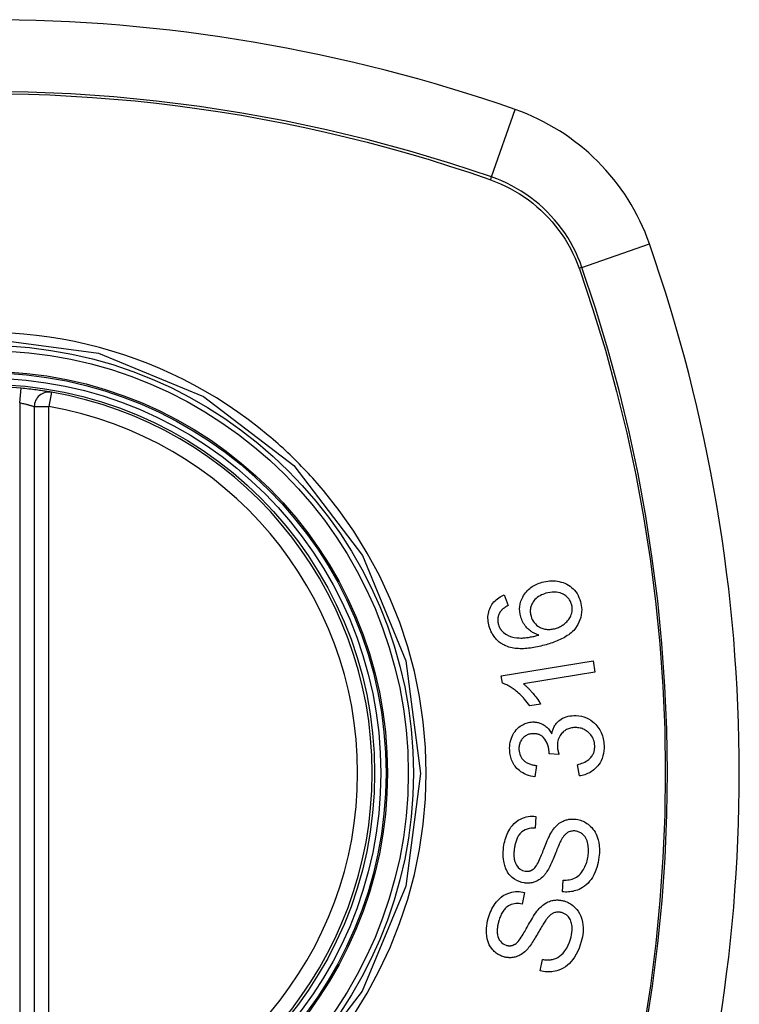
# Model space of a CAD drawing. Header units: inches. Extents: x 12 to 399, y 35 to 188.
# Tile 258 of 377: x 208.969 to 209.552, y 128.056 to 128.853. Entities that reach past the tile are written whole.
import ezdxf

# ---------------------------------------------------------------- set-up
doc = ezdxf.new("R2010")
doc.units = ezdxf.units.IN
doc.header["$MEASUREMENT"] = 0
doc.layers.add('Visible Edges(ANSI)', color=7, linetype='Continuous', lineweight=25)
doc.layers.add('Visible Tangent Edges(ANSI)', color=7, linetype='Continuous', lineweight=25)

msp = doc.modelspace()

# ---------------------------------------------------------------- linework, layer by layer
at = {"layer": 'Visible Edges(ANSI)'}
for p, q in [((208.98109, 128.54), (208.98109, 127.9464)), ((209.36159, 128.38758), (209.36483, 128.379)), ((209.35921, 128.3218), (209.4335, 128.334)), ((209.4335, 128.334), (209.435, 128.32492)), ((209.36018, 128.31593), (209.35921, 128.3218)), ((209.435, 128.32492), (209.37712, 128.31541)), ((209.39105, 128.29905), (209.38225, 128.2976)), ((209.40596, 128.25825), (209.39787, 128.25884)), ((209.38772, 128.24933), (209.3865, 128.24006)), ((209.42246, 128.24082), (209.42083, 128.24996)), ((209.38726, 128.20807), (209.38667, 128.19857)), ((209.40875, 128.14698), (209.40926, 128.15637)), ((209.37804, 128.14642), (209.37614, 128.13709)), ((209.39081, 128.08293), (209.39263, 128.09216))]:
    msp.add_line(p, q, dxfattribs=at)
at = {"layer": 'Visible Edges(ANSI)', "flags": 128}
for points in [[(208.99491, 128.55164), (208.99485, 128.55165), (208.99469, 128.55168), (208.99443, 128.55172), (208.99406, 128.55179), (208.99359, 128.55187), (208.99302, 128.55196), (208.99236, 128.55207), (208.99159, 128.55219), (208.99074, 128.55233), (208.9898, 128.55248), (208.98878, 128.55264), (208.98768, 128.5528), (208.9865, 128.55297), (208.98526, 128.55315), (208.98395, 128.55333), (208.98258, 128.55351), (208.98117, 128.5537), (208.9797, 128.55388), (208.97821, 128.55406), (208.97668, 128.55423), (208.97512, 128.5544), (208.97354, 128.55457), (208.97195, 128.55473), (208.97036, 128.55488)], [(209.37498, 128.36972), (209.37448, 128.37181), (209.37418, 128.37393), (209.3741, 128.37608), (209.37424, 128.3782), (209.3746, 128.3803), (209.37517, 128.38229), (209.37585, 128.38408), (209.37659, 128.38563), (209.37732, 128.38692), (209.37801, 128.388), (209.37875, 128.38903), (209.37954, 128.39001), (209.38039, 128.39095), (209.38129, 128.39183), (209.38224, 128.39266), (209.38323, 128.39344), (209.38426, 128.39416), (209.38532, 128.39483), (209.38642, 128.39543), (209.38753, 128.39599), (209.38868, 128.3965), (209.38984, 128.39696), (209.39102, 128.39737), (209.39222, 128.39773)], [(209.39222, 128.39773), (209.39373, 128.39813), (209.39525, 128.39844), (209.39679, 128.39868), (209.39833, 128.39883), (209.39989, 128.3989), (209.40145, 128.39888), (209.40303, 128.39878), (209.40462, 128.39858), (209.4062, 128.39829), (209.40776, 128.39791), (209.40929, 128.39744), (209.41076, 128.39687), (209.41219, 128.39619), (209.41357, 128.39542), (209.4149, 128.39454), (209.41617, 128.39355), (209.41737, 128.39245), (209.41851, 128.39125), (209.41957, 128.38993), (209.42054, 128.38851), (209.4214, 128.38702), (209.42215, 128.38547), (209.42278, 128.38386), (209.42332, 128.38221)], [(209.41613, 128.37991), (209.41589, 128.38065), (209.41562, 128.38138), (209.4153, 128.38208), (209.41495, 128.38276), (209.41455, 128.38343), (209.41411, 128.38406), (209.41363, 128.38467), (209.41311, 128.38524), (209.41257, 128.38578), (209.41199, 128.38629), (209.41139, 128.38676), (209.41076, 128.38719), (209.41012, 128.38759), (209.40946, 128.38796), (209.40877, 128.3883), (209.40789, 128.38868), (209.40678, 128.38908), (209.40542, 128.38942), (209.40381, 128.38967), (209.40211, 128.38977), (209.40041, 128.38971), (209.39872, 128.38951), (209.39704, 128.38919), (209.39539, 128.38877)], [(209.3495, 128.36194), (209.34916, 128.36324), (209.34888, 128.36455), (209.34866, 128.36588), (209.34852, 128.36722), (209.34845, 128.36856), (209.34847, 128.3699), (209.34857, 128.37123), (209.34876, 128.37254), (209.34904, 128.37382), (209.3494, 128.37507), (209.34985, 128.37629), (209.35039, 128.37749), (209.351, 128.37864), (209.35168, 128.37974), (209.35244, 128.38078), (209.35326, 128.38177), (209.35415, 128.38271), (209.35509, 128.38358), (209.35608, 128.38439), (209.35712, 128.38514), (209.35819, 128.38583), (209.3593, 128.38647), (209.36043, 128.38705), (209.36159, 128.38758)], [(209.39539, 128.38877), (209.39415, 128.38839), (209.39293, 128.38794), (209.39174, 128.38743), (209.39058, 128.38684), (209.38946, 128.38618), (209.3884, 128.38544), (209.3874, 128.38462), (209.38647, 128.38371), (209.38564, 128.38274), (209.38497, 128.3818), (209.38442, 128.38091), (209.384, 128.38008), (209.38365, 128.3793), (209.38336, 128.37852), (209.38312, 128.37771), (209.38293, 128.37689), (209.38279, 128.37605), (209.38271, 128.37521), (209.38268, 128.37436), (209.38271, 128.37351), (209.38279, 128.37266), (209.38292, 128.37181), (209.38309, 128.37097), (209.38331, 128.37014)], [(209.42332, 128.38221), (209.42439, 128.37572), (209.42371, 128.36926), (209.42134, 128.3634), (209.41889, 128.35983), (209.41785, 128.35868), (209.4169, 128.35774), (209.4159, 128.35685), (209.41486, 128.35601), (209.41379, 128.35522), (209.41269, 128.35447), (209.41157, 128.35376), (209.41044, 128.35309), (209.40928, 128.35246), (209.40809, 128.35185), (209.40688, 128.35127), (209.40565, 128.35071), (209.40441, 128.35018), (209.40315, 128.34967), (209.40189, 128.34919), (209.40062, 128.34873), (209.39934, 128.3483), (209.39807, 128.34789), (209.39681, 128.3475), (209.39555, 128.34713)], [(209.36483, 128.379), (209.36452, 128.37882), (209.36421, 128.37864), (209.36389, 128.37846), (209.36358, 128.37827), (209.36327, 128.37808), (209.36296, 128.37788), (209.36265, 128.37768), (209.36234, 128.37747), (209.36204, 128.37726), (209.36173, 128.37704), (209.36144, 128.37682), (209.36115, 128.3766), (209.36086, 128.37637), (209.36058, 128.37614), (209.36031, 128.3759), (209.36004, 128.37566), (209.35978, 128.37541), (209.35952, 128.37516), (209.35927, 128.37489), (209.35903, 128.37462), (209.35879, 128.37434), (209.35857, 128.37405), (209.35835, 128.37376), (209.35815, 128.37346)], [(209.40302, 128.36027), (209.40389, 128.36054), (209.40473, 128.36084), (209.40556, 128.36118), (209.40637, 128.36154), (209.40717, 128.36195), (209.40795, 128.36238), (209.40872, 128.36286), (209.40947, 128.36336), (209.4102, 128.3639), (209.41091, 128.36448), (209.41161, 128.3651), (209.41229, 128.36576), (209.41295, 128.36646), (209.41357, 128.36722), (209.41415, 128.36802), (209.41468, 128.36885), (209.41515, 128.36972), (209.41555, 128.37063), (209.4159, 128.37157), (209.41625, 128.37281), (209.41654, 128.37441), (209.41665, 128.37625), (209.41652, 128.3781), (209.41613, 128.37991)], [(209.35815, 128.37346), (209.35794, 128.37308), (209.35774, 128.3727), (209.35755, 128.37232), (209.35738, 128.37193), (209.35721, 128.37153), (209.35706, 128.37113), (209.35693, 128.37072), (209.35681, 128.37031), (209.3567, 128.36989), (209.35661, 128.36948), (209.35653, 128.36906), (209.35647, 128.36863), (209.35642, 128.36821), (209.35639, 128.36778), (209.35638, 128.36735), (209.35638, 128.36692), (209.35639, 128.36648), (209.35643, 128.36604), (209.35647, 128.36561), (209.35653, 128.36518), (209.35661, 128.36474), (209.3567, 128.36431), (209.3568, 128.36389), (209.35691, 128.36347)], [(209.38962, 128.35495), (209.38898, 128.35515), (209.38833, 128.35538), (209.3877, 128.35562), (209.38707, 128.35588), (209.38644, 128.35616), (209.38583, 128.35646), (209.38522, 128.35678), (209.38462, 128.35711), (209.38403, 128.35747), (209.38342, 128.35787), (209.38278, 128.35833), (209.38211, 128.35885), (209.38142, 128.35943), (209.38072, 128.36009), (209.38001, 128.36083), (209.37929, 128.36165), (209.37857, 128.36254), (209.3779, 128.36347), (209.37729, 128.36444), (209.37672, 128.36543), (209.3762, 128.36647), (209.37574, 128.36753), (209.37533, 128.36861), (209.37498, 128.36972)], [(209.38331, 128.37014), (209.38377, 128.36876), (209.38435, 128.36744), (209.38505, 128.36619), (209.38587, 128.36504), (209.38681, 128.36397), (209.38783, 128.36303), (209.38883, 128.36226), (209.38977, 128.36165), (209.39061, 128.36117), (209.39138, 128.36079), (209.39217, 128.36046), (209.39297, 128.36018), (209.39379, 128.35994), (209.39462, 128.35975), (209.39546, 128.35961), (209.39631, 128.35952), (209.39716, 128.35947), (209.398, 128.35947), (209.39885, 128.35951), (209.39969, 128.35959), (209.40053, 128.35971), (209.40137, 128.35986), (209.4022, 128.36005), (209.40302, 128.36027)], [(209.36294, 128.34617), (209.36214, 128.34652), (209.36135, 128.34691), (209.36058, 128.34732), (209.35982, 128.34777), (209.35907, 128.34824), (209.35834, 128.34874), (209.35763, 128.34928), (209.35694, 128.34984), (209.35628, 128.35043), (209.35564, 128.35104), (209.35503, 128.35168), (209.35444, 128.35235), (209.35388, 128.35305), (209.35334, 128.35377), (209.35283, 128.35451), (209.35235, 128.35528), (209.3519, 128.35606), (209.35147, 128.35686), (209.35108, 128.35767), (209.35071, 128.3585), (209.35037, 128.35934), (209.35005, 128.3602), (209.34977, 128.36106), (209.3495, 128.36194)], [(209.35691, 128.36347), (209.35701, 128.36313), (209.35712, 128.3628), (209.35723, 128.36247), (209.35736, 128.36215), (209.35749, 128.36182), (209.35763, 128.36151), (209.35777, 128.36119), (209.35793, 128.36088), (209.35809, 128.36058), (209.35826, 128.36028), (209.35844, 128.35998), (209.35863, 128.35969), (209.35882, 128.3594), (209.35902, 128.35913), (209.35923, 128.35886), (209.35944, 128.35859), (209.35967, 128.35834), (209.3599, 128.35809), (209.36013, 128.35784), (209.36037, 128.35761), (209.36062, 128.35738), (209.36087, 128.35715), (209.36114, 128.35694), (209.3614, 128.35673)], [(209.3614, 128.35673), (209.36333, 128.35542), (209.3654, 128.35439), (209.36757, 128.3536), (209.36979, 128.35305), (209.37186, 128.35273), (209.37367, 128.35258), (209.37513, 128.35254), (209.37617, 128.35256), (209.377, 128.35261), (209.37784, 128.35267), (209.37868, 128.35275), (209.37953, 128.35284), (209.38039, 128.35296), (209.38125, 128.35309), (209.38211, 128.35323), (209.38297, 128.35338), (209.38382, 128.35355), (209.38467, 128.35373), (209.38552, 128.35391), (209.38636, 128.35411), (209.38719, 128.35431), (209.38802, 128.35452), (209.38883, 128.35473), (209.38962, 128.35495)], [(209.39555, 128.34713), (209.39414, 128.34673), (209.39272, 128.34636), (209.39129, 128.346), (209.38987, 128.34567), (209.38844, 128.34535), (209.38702, 128.34507), (209.38559, 128.34481), (209.38418, 128.34458), (209.38276, 128.34438), (209.38136, 128.34421), (209.37996, 128.34407), (209.37857, 128.34397), (209.3772, 128.3439), (209.37583, 128.34387), (209.37448, 128.34389), (209.37315, 128.34394), (209.37184, 128.34404), (209.37054, 128.34418), (209.36924, 128.34436), (209.36796, 128.34461), (209.36668, 128.3449), (209.36542, 128.34526), (209.36417, 128.34568), (209.36294, 128.34617)], [(209.38225, 128.2976), (209.38122, 128.29906), (209.38019, 128.30044), (209.37917, 128.30174), (209.37815, 128.30295), (209.37713, 128.3041), (209.37613, 128.30517), (209.37514, 128.30617), (209.37417, 128.3071), (209.37321, 128.30797), (209.37227, 128.30878), (209.37136, 128.30954), (209.37047, 128.31023), (209.36961, 128.31088), (209.36877, 128.31148), (209.36797, 128.31203), (209.36716, 128.31257), (209.36633, 128.31308), (209.36549, 128.31358), (209.36463, 128.31405), (209.36376, 128.3145), (209.36288, 128.31491), (209.36199, 128.31529), (209.36109, 128.31563), (209.36018, 128.31593)], [(209.37712, 128.31541), (209.37765, 128.315), (209.37817, 128.31458), (209.37868, 128.31415), (209.37919, 128.3137), (209.3797, 128.31324), (209.38019, 128.31278), (209.38069, 128.3123), (209.38117, 128.31182), (209.38165, 128.31133), (209.38212, 128.31083), (209.38259, 128.31033), (209.38304, 128.30983), (209.38349, 128.30932), (209.38393, 128.30882), (209.38443, 128.30824), (209.38502, 128.30753), (209.38568, 128.30672), (209.3864, 128.30582), (209.38716, 128.30483), (209.38795, 128.30377), (209.38875, 128.30265), (209.38954, 128.30148), (209.39031, 128.30028), (209.39105, 128.29905)], [(209.4001, 128.27491), (209.40025, 128.2757), (209.40044, 128.27648), (209.40065, 128.27725), (209.40089, 128.278), (209.40116, 128.27875), (209.40146, 128.27948), (209.40179, 128.2802), (209.40215, 128.2809), (209.40255, 128.28158), (209.40298, 128.28224), (209.40343, 128.28288), (209.40392, 128.28349), (209.40444, 128.28408), (209.40501, 128.28467), (209.40573, 128.28534), (209.40662, 128.28605), (209.40768, 128.28679), (209.40893, 128.28751), (209.41033, 128.28817), (209.41179, 128.28871), (209.41328, 128.28913), (209.4148, 128.28944), (209.41634, 128.28965), (209.41789, 128.28976)], [(209.41789, 128.28976), (209.41998, 128.28977), (209.42206, 128.28961), (209.42413, 128.28925), (209.42615, 128.28869), (209.4281, 128.28794), (209.42998, 128.28699), (209.43175, 128.28588), (209.4333, 128.28471), (209.43464, 128.28353), (209.43576, 128.28241), (209.43666, 128.2814), (209.43747, 128.28038), (209.43823, 128.27932), (209.43892, 128.27822), (209.43956, 128.27708), (209.44013, 128.2759), (209.44064, 128.27468), (209.44109, 128.27344), (209.44147, 128.27218), (209.44179, 128.27089), (209.44205, 128.26959), (209.44225, 128.26827), (209.44239, 128.26694), (209.44248, 128.26561)], [(209.36603, 128.26171), (209.366, 128.26335), (209.36607, 128.26498), (209.36625, 128.2666), (209.36653, 128.26819), (209.36691, 128.26976), (209.3674, 128.2713), (209.368, 128.27281), (209.36869, 128.27426), (209.36946, 128.27563), (209.37034, 128.27693), (209.37131, 128.27815), (209.37237, 128.27928), (209.37345, 128.28025), (209.37453, 128.28108), (209.37558, 128.28178), (209.37659, 128.28236), (209.37753, 128.28283), (209.37848, 128.28325), (209.37944, 128.2836), (209.38041, 128.2839), (209.38139, 128.28415), (209.38239, 128.28433), (209.3834, 128.28447), (209.38443, 128.28454)], [(209.38443, 128.28454), (209.38511, 128.28456), (209.3858, 128.28455), (209.38649, 128.28452), (209.38718, 128.28445), (209.38786, 128.28436), (209.38854, 128.28423), (209.38921, 128.28408), (209.38988, 128.2839), (209.39053, 128.28368), (209.39118, 128.28344), (209.39184, 128.28316), (209.39252, 128.28284), (209.39321, 128.28246), (209.39393, 128.28203), (209.39465, 128.28154), (209.39537, 128.28098), (209.39609, 128.28035), (209.39677, 128.27968), (209.39742, 128.27896), (209.39803, 128.27821), (209.3986, 128.27743), (209.39913, 128.27662), (209.39963, 128.27578), (209.4001, 128.27491)], [(209.41851, 128.28001), (209.41768, 128.27995), (209.41685, 128.27985), (209.41602, 128.27972), (209.41521, 128.27954), (209.4144, 128.27931), (209.41361, 128.27904), (209.41283, 128.27873), (209.41207, 128.27836), (209.41134, 128.27794), (209.41064, 128.27749), (209.40996, 128.27698), (209.40932, 128.27644), (209.4087, 128.27585), (209.40809, 128.27519), (209.40747, 128.27444), (209.40687, 128.27358), (209.40629, 128.27261), (209.40579, 128.27156), (209.40537, 128.27047), (209.40505, 128.26935), (209.40482, 128.26819), (209.40468, 128.26702), (209.40462, 128.26584), (209.40464, 128.26465)], [(209.43488, 128.26532), (209.43478, 128.26652), (209.4346, 128.26772), (209.43433, 128.26889), (209.43398, 128.27003), (209.43353, 128.27113), (209.433, 128.27219), (209.43237, 128.2732), (209.43169, 128.27413), (209.43098, 128.27496), (209.43025, 128.2757), (209.42954, 128.27635), (209.42881, 128.27694), (209.42806, 128.27748), (209.42728, 128.27796), (209.42648, 128.2784), (209.42565, 128.27879), (209.42479, 128.27913), (209.42392, 128.27941), (209.42303, 128.27964), (209.42214, 128.27981), (209.42124, 128.27993), (209.42034, 128.28), (209.41943, 128.28003), (209.41851, 128.28001)], [(209.3847, 128.27506), (209.38393, 128.275), (209.38316, 128.2749), (209.3824, 128.27476), (209.38165, 128.27457), (209.38092, 128.27432), (209.38021, 128.27403), (209.37952, 128.27369), (209.37885, 128.2733), (209.37821, 128.27286), (209.3776, 128.27237), (209.37701, 128.27183), (209.37646, 128.27124), (209.37595, 128.27062), (209.37548, 128.26996), (209.37507, 128.26928), (209.3747, 128.26857), (209.37438, 128.26783), (209.37412, 128.26707), (209.37391, 128.26629), (209.37374, 128.26549), (209.37363, 128.26469), (209.37356, 128.26387), (209.37354, 128.26305), (209.37356, 128.26223)], [(209.39791, 128.26033), (209.39741, 128.26403), (209.39625, 128.2675), (209.39453, 128.27051), (209.39313, 128.27219), (209.3926, 128.27268), (209.39225, 128.27296), (209.39189, 128.27323), (209.39152, 128.27347), (209.39114, 128.2737), (209.39075, 128.27391), (209.39035, 128.2741), (209.38994, 128.27428), (209.38952, 128.27443), (209.38909, 128.27457), (209.38866, 128.27469), (209.38823, 128.27479), (209.3878, 128.27488), (209.38736, 128.27495), (209.38691, 128.275), (209.38647, 128.27504), (209.38603, 128.27506), (209.38558, 128.27507), (209.38514, 128.27507), (209.3847, 128.27506)], [(209.37356, 128.26223), (209.37367, 128.26093), (209.3739, 128.25965), (209.37423, 128.25841), (209.37469, 128.25721), (209.37528, 128.25607), (209.37593, 128.25508), (209.37658, 128.25426), (209.37719, 128.25361), (209.37773, 128.2531), (209.37829, 128.25264), (209.37887, 128.25221), (209.37948, 128.25182), (209.3801, 128.25146), (209.38074, 128.25114), (209.3814, 128.25084), (209.38208, 128.25058), (209.38276, 128.25034), (209.38346, 128.25013), (209.38416, 128.24994), (209.38487, 128.24977), (209.38558, 128.24963), (209.3863, 128.24951), (209.38701, 128.24941), (209.38772, 128.24933)], [(209.40464, 128.26465), (209.40465, 128.26439), (209.40467, 128.26412), (209.4047, 128.26385), (209.40473, 128.26359), (209.40476, 128.26332), (209.4048, 128.26306), (209.40484, 128.26279), (209.40488, 128.26252), (209.40493, 128.26225), (209.40499, 128.26198), (209.40504, 128.26171), (209.4051, 128.26144), (209.40516, 128.26116), (209.40522, 128.26089), (209.40529, 128.26062), (209.40536, 128.26035), (209.40543, 128.26008), (209.4055, 128.25981), (209.40558, 128.25955), (209.40565, 128.25928), (209.40573, 128.25902), (209.40581, 128.25876), (209.40588, 128.2585), (209.40596, 128.25825)], [(209.42083, 128.24996), (209.42205, 128.25028), (209.42326, 128.25066), (209.42447, 128.25108), (209.42565, 128.25155), (209.4268, 128.25208), (209.42792, 128.25267), (209.42901, 128.25335), (209.43004, 128.2541), (209.43099, 128.25494), (209.43176, 128.25576), (209.43237, 128.25653), (209.43285, 128.25723), (209.43322, 128.25785), (209.43354, 128.25847), (209.43384, 128.2591), (209.43409, 128.25975), (209.43431, 128.26041), (209.43449, 128.26108), (209.43464, 128.26177), (209.43476, 128.26247), (209.43484, 128.26318), (209.43488, 128.26389), (209.4349, 128.2646), (209.43488, 128.26532)], [(209.44248, 128.26561), (209.4425, 128.26344), (209.44237, 128.26128), (209.44207, 128.25913), (209.44158, 128.25703), (209.4409, 128.25499), (209.44007, 128.25311), (209.43917, 128.2515), (209.43828, 128.25015), (209.43744, 128.24906), (209.43666, 128.24815), (209.43585, 128.24729), (209.435, 128.24647), (209.4341, 128.24571), (209.43317, 128.245), (209.43221, 128.24434), (209.4312, 128.24373), (209.43017, 128.24317), (209.42912, 128.24268), (209.42805, 128.24224), (209.42696, 128.24186), (209.42585, 128.24152), (209.42473, 128.24124), (209.4236, 128.24101), (209.42246, 128.24082)], [(209.3865, 128.24006), (209.38477, 128.24034), (209.38307, 128.24071), (209.38139, 128.24119), (209.37974, 128.24177), (209.37813, 128.24247), (209.37657, 128.24329), (209.37514, 128.2442), (209.37389, 128.24513), (209.37281, 128.24607), (209.37189, 128.24698), (209.3711, 128.24786), (209.37039, 128.24875), (209.36973, 128.24968), (209.36912, 128.25065), (209.36857, 128.25165), (209.36807, 128.25269), (209.36762, 128.25376), (209.36723, 128.25485), (209.3669, 128.25595), (209.36663, 128.25708), (209.3664, 128.25822), (209.36623, 128.25938), (209.36611, 128.26054), (209.36603, 128.26171)], [(209.39787, 128.25884), (209.39787, 128.25891), (209.39788, 128.25897), (209.39788, 128.25903), (209.39788, 128.25909), (209.39789, 128.25915), (209.39789, 128.25922), (209.3979, 128.25928), (209.3979, 128.25934), (209.3979, 128.25941), (209.3979, 128.25947), (209.39791, 128.25954), (209.39791, 128.2596), (209.39791, 128.25966), (209.39791, 128.25972), (209.39792, 128.25978), (209.39792, 128.25984), (209.39792, 128.25991), (209.39792, 128.25997), (209.39792, 128.26003), (209.39792, 128.26009), (209.39792, 128.26015), (209.39792, 128.26021), (209.39792, 128.26027), (209.39791, 128.26033)], [(209.36114, 128.18323), (209.36138, 128.18476), (209.36166, 128.18628), (209.362, 128.18779), (209.3624, 128.18928), (209.36285, 128.19075), (209.36335, 128.1922), (209.36392, 128.19363), (209.36455, 128.19502), (209.36525, 128.19638), (209.36604, 128.19774), (209.36701, 128.19921), (209.3682, 128.20074), (209.36963, 128.20228), (209.3713, 128.20374), (209.37303, 128.20495), (209.37475, 128.20592), (209.37641, 128.20666), (209.37798, 128.20721), (209.37951, 128.20763), (209.38104, 128.20793), (209.38258, 128.20812), (209.38413, 128.20821), (209.38569, 128.20819), (209.38726, 128.20807)], [(209.38667, 128.19857), (209.38504, 128.19858), (209.38341, 128.19846), (209.3818, 128.1982), (209.38022, 128.19778), (209.3787, 128.19719), (209.37725, 128.19642), (209.37598, 128.19552), (209.37499, 128.19465), (209.37427, 128.19387), (209.37375, 128.19322), (209.37328, 128.19255), (209.37284, 128.19186), (209.37244, 128.19114), (209.37207, 128.1904), (209.37173, 128.18965), (209.37143, 128.18888), (209.37115, 128.18809), (209.3709, 128.1873), (209.37067, 128.18649), (209.37046, 128.18568), (209.37028, 128.18487), (209.37012, 128.18405), (209.36998, 128.18323), (209.36986, 128.18241)], [(209.40006, 128.19565), (209.4008, 128.19675), (209.40159, 128.19782), (209.40242, 128.19885), (209.4033, 128.19983), (209.40422, 128.20076), (209.40519, 128.20163), (209.40622, 128.20244), (209.40725, 128.20315), (209.40825, 128.20374), (209.40921, 128.20423), (209.41012, 128.20463), (209.41097, 128.20495), (209.41177, 128.2052), (209.41251, 128.2054), (209.41325, 128.20557), (209.41399, 128.20571), (209.41473, 128.20581), (209.41547, 128.20588), (209.41621, 128.20593), (209.41696, 128.20594), (209.41771, 128.20593), (209.41845, 128.20589), (209.4192, 128.20582), (209.41995, 128.20573)], [(209.41995, 128.20573), (209.42109, 128.20553), (209.42221, 128.20528), (209.42332, 128.20496), (209.42442, 128.20457), (209.42549, 128.20412), (209.42653, 128.20361), (209.42754, 128.20303), (209.42852, 128.2024), (209.42949, 128.20171), (209.43048, 128.20091), (209.43149, 128.19999), (209.43248, 128.19896), (209.43345, 128.1978), (209.43438, 128.19651), (209.4352, 128.19516), (209.43594, 128.19375), (209.43658, 128.19229), (209.43713, 128.19079), (209.43764, 128.18913), (209.43813, 128.187), (209.43853, 128.18437), (209.43873, 128.18133), (209.43866, 128.17823), (209.43834, 128.17514)], [(209.38562, 128.16564), (209.38629, 128.16631), (209.38697, 128.16716), (209.38765, 128.16818), (209.38834, 128.16933), (209.389, 128.17057), (209.38964, 128.17185), (209.39025, 128.17315), (209.3908, 128.17441), (209.39132, 128.17563), (209.39182, 128.17683), (209.39229, 128.17802), (209.39275, 128.17921), (209.39322, 128.18041), (209.39369, 128.18164), (209.39418, 128.1829), (209.39469, 128.1842), (209.39524, 128.18557), (209.39583, 128.187), (209.39648, 128.1885), (209.39716, 128.19005), (209.39787, 128.19158), (209.3986, 128.19306), (209.39934, 128.19443), (209.40006, 128.19565)], [(209.41947, 128.19615), (209.41877, 128.19623), (209.41807, 128.19627), (209.41737, 128.19626), (209.41667, 128.1962), (209.41597, 128.19609), (209.41529, 128.19593), (209.41462, 128.19571), (209.41398, 128.19547), (209.41341, 128.19519), (209.41287, 128.19489), (209.41238, 128.19457), (209.41193, 128.19423), (209.4115, 128.19387), (209.4111, 128.19349), (209.4107, 128.1931), (209.41032, 128.19268), (209.40996, 128.19224), (209.40961, 128.1918), (209.40927, 128.19133), (209.40894, 128.19086), (209.40863, 128.19038), (209.40833, 128.18989), (209.40805, 128.1894), (209.40777, 128.18891)], [(209.4295, 128.17593), (209.42965, 128.17716), (209.42976, 128.17839), (209.42982, 128.17963), (209.42983, 128.18088), (209.42979, 128.18212), (209.42969, 128.18335), (209.42952, 128.18458), (209.4293, 128.18579), (209.429, 128.18697), (209.42864, 128.18813), (209.4282, 128.18926), (209.42767, 128.19034), (209.42705, 128.19137), (209.42635, 128.19231), (209.42561, 128.1931), (209.42488, 128.19376), (209.42418, 128.1943), (209.42352, 128.19472), (209.42288, 128.19508), (209.42223, 128.19539), (209.42156, 128.19565), (209.42088, 128.19586), (209.42018, 128.19603), (209.41947, 128.19615)], [(209.37795, 128.15414), (209.37581, 128.15456), (209.37373, 128.15522), (209.37173, 128.15613), (209.36986, 128.15727), (209.36813, 128.15858), (209.36675, 128.15989), (209.36569, 128.16109), (209.36493, 128.16211), (209.36437, 128.16295), (209.36387, 128.16381), (209.36341, 128.16468), (209.363, 128.16559), (209.36262, 128.16651), (209.36228, 128.16745), (209.36198, 128.16841), (209.36171, 128.16939), (209.36145, 128.17054), (209.36119, 128.1719), (209.36096, 128.17348), (209.3608, 128.17527), (209.36073, 128.17725), (209.36077, 128.17925), (209.36091, 128.18124), (209.36114, 128.18323)], [(209.36986, 128.18241), (209.36977, 128.18176), (209.36969, 128.18112), (209.36962, 128.18047), (209.36957, 128.17983), (209.36952, 128.17918), (209.36949, 128.17853), (209.36946, 128.17788), (209.36946, 128.17723), (209.36946, 128.17658), (209.36948, 128.17593), (209.36952, 128.17528), (209.36958, 128.17463), (209.36966, 128.17398), (209.36976, 128.17334), (209.36988, 128.17271), (209.37002, 128.17208), (209.3702, 128.17146), (209.3704, 128.17085), (209.37072, 128.17004), (209.37151, 128.16857), (209.37284, 128.16678), (209.37451, 128.16529), (209.37646, 128.16424), (209.3786, 128.16369)], [(209.40777, 128.18891), (209.40741, 128.18825), (209.40703, 128.18748), (209.40663, 128.18661), (209.4062, 128.18566), (209.40576, 128.18463), (209.4053, 128.18353), (209.40482, 128.18238), (209.40433, 128.18118), (209.40383, 128.17994), (209.40332, 128.17868), (209.4028, 128.17739), (209.40227, 128.1761), (209.40174, 128.17481), (209.40121, 128.17353), (209.40068, 128.17227), (209.40015, 128.17105), (209.39962, 128.16986), (209.39909, 128.16871), (209.39854, 128.16756), (209.39797, 128.16643), (209.39738, 128.16532), (209.39678, 128.16427), (209.39617, 128.16329), (209.39556, 128.1624)], [(209.43834, 128.17514), (209.43757, 128.17079), (209.43651, 128.16664), (209.43531, 128.16324), (209.43411, 128.16059), (209.433, 128.15861), (209.43193, 128.15699), (209.43076, 128.15547), (209.42948, 128.15405), (209.42809, 128.15274), (209.4266, 128.15154), (209.4251, 128.15052), (209.42362, 128.14967), (209.42219, 128.14897), (209.42082, 128.14841), (209.41956, 128.14797), (209.41837, 128.14763), (209.41718, 128.14734), (209.41599, 128.14712), (209.41479, 128.14696), (209.41359, 128.14686), (209.41238, 128.14681), (209.41117, 128.14681), (209.40996, 128.14687), (209.40875, 128.14698)], [(209.40926, 128.15637), (209.41049, 128.15637), (209.41174, 128.15643), (209.41298, 128.15654), (209.41422, 128.15671), (209.41544, 128.15696), (209.41664, 128.15729), (209.41781, 128.1577), (209.41895, 128.15821), (209.42007, 128.15884), (209.42118, 128.15962), (209.42227, 128.16055), (209.4233, 128.16159), (209.42422, 128.1627), (209.42505, 128.16384), (209.42579, 128.16499), (209.42643, 128.16613), (209.42701, 128.16728), (209.42753, 128.16845), (209.42799, 128.16965), (209.42839, 128.17087), (209.42874, 128.17211), (209.42904, 128.17337), (209.4293, 128.17464), (209.4295, 128.17593)], [(209.39556, 128.1624), (209.39485, 128.16144), (209.3941, 128.16052), (209.39331, 128.15965), (209.39248, 128.15881), (209.3916, 128.15803), (209.39068, 128.1573), (209.38973, 128.15664), (209.3888, 128.15608), (209.38791, 128.15561), (209.38707, 128.15523), (209.38628, 128.15493), (209.38556, 128.1547), (209.38492, 128.15451), (209.38429, 128.15436), (209.38366, 128.15423), (209.38303, 128.15412), (209.3824, 128.15405), (209.38176, 128.15399), (209.38113, 128.15396), (209.38049, 128.15395), (209.37986, 128.15396), (209.37922, 128.154), (209.37858, 128.15406), (209.37795, 128.15414)], [(209.3786, 128.16369), (209.37891, 128.16365), (209.37922, 128.16362), (209.37953, 128.1636), (209.37984, 128.16358), (209.38015, 128.16358), (209.38047, 128.16359), (209.38078, 128.16361), (209.38109, 128.16364), (209.3814, 128.16368), (209.38171, 128.16374), (209.38201, 128.1638), (209.38231, 128.16388), (209.38262, 128.16397), (209.38292, 128.16407), (209.38321, 128.16418), (209.3835, 128.1643), (209.38378, 128.16443), (209.38406, 128.16458), (209.38433, 128.16473), (209.3846, 128.16489), (209.38486, 128.16506), (209.38512, 128.16525), (209.38538, 128.16544), (209.38562, 128.16564)], [(209.34871, 128.12545), (209.3492, 128.12704), (209.34974, 128.12861), (209.35033, 128.13016), (209.35099, 128.13168), (209.3517, 128.13317), (209.35248, 128.13462), (209.35333, 128.13603), (209.35425, 128.13739), (209.35524, 128.13872), (209.35638, 128.14006), (209.35769, 128.1414), (209.35919, 128.14269), (209.36088, 128.14389), (209.36267, 128.14491), (209.36443, 128.14569), (209.36613, 128.14627), (209.36774, 128.14667), (209.36925, 128.14694), (209.37072, 128.14709), (209.3722, 128.14715), (209.37366, 128.1471), (209.37513, 128.14697), (209.37659, 128.14674), (209.37804, 128.14642)], [(209.37614, 128.13709), (209.37488, 128.13728), (209.37362, 128.1374), (209.37235, 128.13744), (209.37108, 128.13739), (209.36982, 128.13724), (209.36857, 128.13698), (209.36736, 128.13662), (209.36619, 128.13613), (209.36506, 128.13553), (209.36406, 128.13485), (209.36319, 128.13415), (209.36244, 128.13343), (209.3618, 128.13272), (209.36121, 128.13199), (209.36066, 128.13122), (209.36015, 128.13042), (209.35968, 128.1296), (209.35924, 128.12875), (209.35884, 128.12789), (209.35846, 128.12702), (209.35812, 128.12614), (209.3578, 128.12524), (209.3575, 128.12433), (209.35723, 128.12342)], [(209.38899, 128.13234), (209.38987, 128.13332), (209.3908, 128.13427), (209.39176, 128.13517), (209.39276, 128.13602), (209.3938, 128.13681), (209.39488, 128.13753), (209.396, 128.13819), (209.39711, 128.13875), (209.39818, 128.1392), (209.39919, 128.13955), (209.40014, 128.13982), (209.40104, 128.14002), (209.40186, 128.14016), (209.40263, 128.14026), (209.40338, 128.14032), (209.40414, 128.14036), (209.40489, 128.14036), (209.40564, 128.14033), (209.40639, 128.14027), (209.40713, 128.14018), (209.40787, 128.14006), (209.40861, 128.13992), (209.40935, 128.13975), (209.41008, 128.13955)], [(209.41008, 128.13955), (209.41117, 128.13921), (209.41223, 128.1388), (209.41326, 128.13834), (209.41427, 128.13782), (209.41526, 128.13724), (209.41621, 128.1366), (209.41712, 128.13591), (209.418, 128.13517), (209.41883, 128.13438), (209.41963, 128.13354), (209.42045, 128.1326), (209.42146, 128.13125), (209.42256, 128.12945), (209.42363, 128.12719), (209.42447, 128.12474), (209.42502, 128.12237), (209.42535, 128.12015), (209.4255, 128.11814), (209.42552, 128.11622), (209.42543, 128.11429), (209.42523, 128.11237), (209.42493, 128.11046), (209.42453, 128.10857), (209.42404, 128.10671)], [(209.37051, 128.10463), (209.37126, 128.10519), (209.37203, 128.10592), (209.37284, 128.10681), (209.37366, 128.10784), (209.37449, 128.10896), (209.3753, 128.11014), (209.37609, 128.11135), (209.37683, 128.11254), (209.37753, 128.11369), (209.37819, 128.11482), (209.37883, 128.11595), (209.37946, 128.11707), (209.38009, 128.1182), (209.38073, 128.11935), (209.38139, 128.12053), (209.38208, 128.12175), (209.38281, 128.12302), (209.38359, 128.12435), (209.38443, 128.12574), (209.38532, 128.12717), (209.38624, 128.1286), (209.38717, 128.12996), (209.38809, 128.13123), (209.38899, 128.13234)], [(209.40828, 128.13014), (209.40756, 128.13032), (209.40683, 128.13045), (209.4061, 128.13054), (209.40536, 128.13057), (209.40463, 128.13054), (209.40389, 128.13046), (209.40317, 128.13032), (209.40251, 128.13015), (209.40189, 128.12993), (209.40133, 128.12969), (209.40081, 128.12943), (209.40033, 128.12915), (209.39989, 128.12886), (209.39945, 128.12855), (209.39903, 128.12821), (209.39861, 128.12786), (209.39821, 128.12749), (209.39781, 128.1271), (209.39743, 128.1267), (209.39706, 128.1263), (209.3967, 128.12588), (209.39635, 128.12545), (209.39601, 128.12502), (209.39568, 128.12459)], [(209.41539, 128.10871), (209.41585, 128.11045), (209.41621, 128.11221), (209.41646, 128.11399), (209.4166, 128.11579), (209.41662, 128.11745), (209.41653, 128.11891), (209.41638, 128.12014), (209.41618, 128.12119), (209.41593, 128.12221), (209.4156, 128.1232), (209.41521, 128.12415), (209.41473, 128.12507), (209.41418, 128.12593), (209.4136, 128.12667), (209.41303, 128.1273), (209.41248, 128.12782), (209.41199, 128.12824), (209.4115, 128.1286), (209.411, 128.12893), (209.41049, 128.12923), (209.40996, 128.1295), (209.40941, 128.12974), (209.40885, 128.12995), (209.40828, 128.13014)], [(209.36131, 128.0943), (209.36036, 128.0946), (209.35943, 128.09495), (209.35853, 128.09534), (209.35764, 128.09578), (209.35677, 128.09626), (209.35593, 128.0968), (209.35512, 128.09738), (209.35434, 128.098), (209.35359, 128.09866), (209.35288, 128.09936), (209.35219, 128.1001), (209.35146, 128.10097), (209.35052, 128.10229), (209.34949, 128.10409), (209.34852, 128.10638), (209.34783, 128.1088), (209.34741, 128.11118), (209.34722, 128.11343), (209.34718, 128.11551), (209.34727, 128.11752), (209.34747, 128.11953), (209.34778, 128.12152), (209.3482, 128.1235), (209.34871, 128.12545)], [(209.35723, 128.12342), (209.35704, 128.12272), (209.35685, 128.12202), (209.35668, 128.12131), (209.35652, 128.1206), (209.35637, 128.11988), (209.35624, 128.11917), (209.35613, 128.11845), (209.35603, 128.11772), (209.35596, 128.117), (209.3559, 128.11627), (209.35587, 128.11554), (209.35587, 128.1148), (209.35589, 128.11407), (209.35594, 128.11334), (209.35603, 128.11262), (209.3562, 128.11175), (209.35648, 128.11069), (209.35695, 128.10948), (209.35762, 128.10816), (209.35847, 128.10692), (209.35947, 128.10582), (209.36063, 128.10489), (209.3619, 128.10418), (209.36328, 128.10367)], [(209.39568, 128.12459), (209.39524, 128.12398), (209.39475, 128.12328), (209.39423, 128.12248), (209.39368, 128.1216), (209.3931, 128.12064), (209.39249, 128.11962), (209.39186, 128.11855), (209.39121, 128.11743), (209.39054, 128.11628), (209.38986, 128.1151), (209.38917, 128.1139), (209.38847, 128.11269), (209.38777, 128.11149), (209.38706, 128.1103), (209.38636, 128.10912), (209.38566, 128.10798), (209.38497, 128.10687), (209.38428, 128.1058), (209.38358, 128.10474), (209.38285, 128.1037), (209.38211, 128.10268), (209.38137, 128.10172), (209.38063, 128.10083), (209.3799, 128.10003)], [(209.36328, 128.10367), (209.36358, 128.10359), (209.36389, 128.10351), (209.36419, 128.10345), (209.3645, 128.1034), (209.36481, 128.10335), (209.36512, 128.10332), (209.36544, 128.10329), (209.36575, 128.10328), (209.36606, 128.10328), (209.36637, 128.10329), (209.36669, 128.10331), (209.367, 128.10334), (209.36731, 128.10339), (209.36762, 128.10345), (209.36792, 128.10352), (209.36823, 128.1036), (209.36852, 128.10369), (209.36882, 128.10379), (209.36911, 128.10391), (209.3694, 128.10403), (209.36968, 128.10416), (209.36996, 128.10431), (209.37024, 128.10446), (209.37051, 128.10463)], [(209.42404, 128.10671), (209.42321, 128.10404), (209.42227, 128.10141), (209.42118, 128.09884), (209.41995, 128.09635), (209.41862, 128.09408), (209.41727, 128.09212), (209.41591, 128.09043), (209.41445, 128.0889), (209.41289, 128.0875), (209.41122, 128.08624), (209.40944, 128.08514), (209.40767, 128.08424), (209.40595, 128.08354), (209.40431, 128.08301), (209.40277, 128.08262), (209.40137, 128.08236), (209.40004, 128.08219), (209.39871, 128.08209), (209.39738, 128.08206), (209.39606, 128.0821), (209.39474, 128.08221), (209.39343, 128.08239), (209.39212, 128.08263), (209.39081, 128.08293)], [(209.39263, 128.09216), (209.39336, 128.09205), (209.3941, 128.09196), (209.39484, 128.09189), (209.39558, 128.09184), (209.39632, 128.09181), (209.39707, 128.0918), (209.39781, 128.09182), (209.39855, 128.09186), (209.39929, 128.09194), (209.40002, 128.09204), (209.40075, 128.09217), (209.40148, 128.09234), (209.4022, 128.09254), (209.40301, 128.09282), (209.40401, 128.09325), (209.40515, 128.09387), (209.40643, 128.09472), (209.4078, 128.09586), (209.40927, 128.09732), (209.41077, 128.09913), (209.41222, 128.10128), (209.41349, 128.10365), (209.41455, 128.10614), (209.41539, 128.10871)], [(209.3799, 128.10003), (209.37907, 128.09919), (209.3782, 128.09839), (209.37729, 128.09763), (209.37636, 128.09692), (209.37539, 128.09627), (209.37438, 128.09567), (209.37334, 128.09515), (209.37235, 128.09472), (209.37141, 128.09439), (209.37053, 128.09413), (209.36971, 128.09394), (209.36897, 128.0938), (209.36829, 128.09371), (209.36765, 128.09364), (209.36701, 128.0936), (209.36636, 128.09359), (209.36572, 128.09359), (209.36509, 128.09363), (209.36445, 128.09368), (209.36382, 128.09376), (209.36319, 128.09387), (209.36256, 128.09399), (209.36193, 128.09414), (209.36131, 128.0943)]]:
    msp.add_lwpolyline(points, dxfattribs=at)
at = {"layer": 'Visible Edges(ANSI)'}
for radius in [0.31988, 0.31496]:
    msp.add_circle((208.94172, 128.2432), radius, dxfattribs=at)
for centre, radius, start, end in [((208.94172, 127.55423), 1.29921, 70.73366, 109.26634), ((209.31195, 128.61343), 0.17717, 19.26634, 70.73366), ((208.25274, 128.2432), 1.29921, 340.73366, 19.26634), ((208.94172, 128.2432), 0.31299, 84.74991, 95.25009), ((208.9929, 128.54), 0.01181, 80.21598, 180), ((208.94172, 128.2432), 0.31299, 279.78402, 80.21598)]:
    msp.add_arc(centre, radius, start, end, dxfattribs=at)
at = {"layer": 'Visible Tangent Edges(ANSI)'}
for p, q in [((209.3513, 128.72602), (209.37041, 128.78068)), ((209.35005, 128.72393), (209.35053, 128.72376)), ((209.42454, 128.65279), (209.47919, 128.67189)), ((209.42227, 128.65201), (209.42244, 128.65154)), ((208.96928, 128.54312), (208.97036, 128.55488)), ((208.99491, 128.55164), (208.9929, 128.54)), ((208.96928, 128.54312), (208.96928, 127.94328)), ((208.98109, 128.54), (208.9929, 128.54)), ((208.9929, 127.9464), (208.9929, 128.54))]:
    msp.add_line(p, q, dxfattribs=at)
at = {"layer": 'Visible Tangent Edges(ANSI)', "flags": 128}
for points in [[(209.3513, 128.72602), (209.31839, 128.73696), (209.28513, 128.747), (209.25154, 128.75612), (209.21767, 128.7643), (209.18356, 128.77154), (209.14924, 128.77782), (209.11476, 128.78314), (209.08016, 128.78749), (209.04548, 128.79087), (209.01076, 128.79328), (208.97606, 128.79472), (208.94138, 128.79519)], [(208.95901, 128.79342), (208.9763, 128.79306), (208.99359, 128.79245), (209.01089, 128.7916), (209.02819, 128.7905), (209.04549, 128.78916), (209.06277, 128.78758), (209.08004, 128.78575), (209.09729, 128.78367), (209.11452, 128.78136), (209.13171, 128.77879), (209.14887, 128.77599), (209.16598, 128.77295), (209.18305, 128.76966), (209.20006, 128.76614), (209.21702, 128.76238), (209.23392, 128.75838), (209.25075, 128.75415), (209.26751, 128.74968), (209.28419, 128.74498), (209.30079, 128.74006), (209.31729, 128.73491), (209.33363, 128.72956), (209.35005, 128.72393)], [(209.42454, 128.65279), (209.423, 128.65698), (209.42131, 128.66111), (209.41946, 128.66518), (209.41746, 128.66917), (209.41531, 128.67309), (209.41302, 128.67692), (209.41058, 128.68066), (209.408, 128.68431), (209.40528, 128.68786), (209.40244, 128.6913), (209.39946, 128.69463), (209.39636, 128.69785), (209.39315, 128.70095), (209.38982, 128.70392), (209.38637, 128.70677), (209.38282, 128.70948), (209.37918, 128.71206), (209.37543, 128.7145), (209.3716, 128.71679), (209.36769, 128.71894), (209.36369, 128.72094), (209.35963, 128.72279), (209.3555, 128.72448), (209.3513, 128.72602)], [(209.35053, 128.72376), (209.35462, 128.72221), (209.35865, 128.72052), (209.36262, 128.71868), (209.36651, 128.7167), (209.37033, 128.71457), (209.37407, 128.71231), (209.37772, 128.70991), (209.38128, 128.70738), (209.38474, 128.70471), (209.3881, 128.70193), (209.39136, 128.69901), (209.3945, 128.69598), (209.39753, 128.69284), (209.40044, 128.68958), (209.40323, 128.68622), (209.40589, 128.68276), (209.40843, 128.6792), (209.41083, 128.67555), (209.41309, 128.67182), (209.41522, 128.668), (209.4172, 128.6641), (209.41904, 128.66014), (209.42073, 128.6561), (209.42227, 128.65201)], [(209.42244, 128.65154), (209.43343, 128.61875), (209.4435, 128.58566), (209.45264, 128.5523), (209.46085, 128.51869), (209.46811, 128.48486), (209.47443, 128.45084), (209.47978, 128.41664), (209.48417, 128.38228), (209.48761, 128.3478), (209.49007, 128.31323), (209.49155, 128.27861), (209.49206, 128.24398), (209.4916, 128.20934), (209.49015, 128.1747), (209.48773, 128.14004), (209.48433, 128.10542), (209.47994, 128.07088), (209.47458, 128.03646)], [(209.47638, 128.03591), (209.48169, 128.07042), (209.48604, 128.10506), (209.48941, 128.13978), (209.49182, 128.17452), (209.49324, 128.20926), (209.49371, 128.24398), (209.4932, 128.2787), (209.49173, 128.3134), (209.48929, 128.34806), (209.48589, 128.38264), (209.48153, 128.4171), (209.47622, 128.45139), (209.46996, 128.48552), (209.46275, 128.51946), (209.45459, 128.55318), (209.4455, 128.58666), (209.43548, 128.61987), (209.42454, 128.65279)], [(209.17059, 128.51666), (209.16256, 128.5232), (209.15433, 128.52951), (209.14592, 128.53558), (209.13733, 128.54141), (209.12857, 128.54699), (209.11966, 128.55231), (209.11061, 128.55736), (209.10142, 128.56215), (209.09212, 128.56665), (209.08269, 128.57089), (209.07315, 128.57484), (209.06349, 128.57852), (209.05373, 128.58191), (209.04387, 128.58503), (209.03391, 128.58785), (209.02387, 128.59039), (209.01374, 128.59264), (209.00353, 128.5946), (208.99328, 128.59625), (208.98299, 128.5976), (208.97267, 128.59866), (208.96235, 128.59941)], [(208.94172, 128.59543), (209.03307, 128.58343), (209.11809, 128.54826), (209.19123, 128.49218), (209.24693, 128.41933), (209.28204, 128.33417), (209.29392, 128.24275), (209.28183, 128.15156), (209.24651, 128.06636), (209.19068, 127.99368)], [(208.96928, 128.54312), (208.97005, 128.54297), (208.97081, 128.54282), (208.97157, 128.54266), (208.97232, 128.5425), (208.97305, 128.54233), (208.97377, 128.54216), (208.97448, 128.54198), (208.97516, 128.5418), (208.97582, 128.54163), (208.97645, 128.54145), (208.97704, 128.54128), (208.97761, 128.54112), (208.97814, 128.54096), (208.97863, 128.54081), (208.97908, 128.54067), (208.97949, 128.54053), (208.97986, 128.54041), (208.98018, 128.54031), (208.98046, 128.54022), (208.98068, 128.54014), (208.98086, 128.54008), (208.98099, 128.54004), (208.98106, 128.54001), (208.98109, 128.54)], [(209.21518, 128.47207), (209.21348, 128.47408), (209.21177, 128.47607), (209.21005, 128.47805), (209.20831, 128.48002), (209.20656, 128.48198), (209.20479, 128.48392), (209.20301, 128.48585), (209.20121, 128.48777), (209.1994, 128.48967), (209.19758, 128.49156), (209.19574, 128.49344), (209.19389, 128.49531), (209.19203, 128.49716), (209.19015, 128.499), (209.18825, 128.50083), (209.18634, 128.50264), (209.18442, 128.50444), (209.18249, 128.50623), (209.18054, 128.508), (209.17858, 128.50976), (209.1766, 128.51151), (209.17461, 128.51324), (209.17261, 128.51496), (209.17059, 128.51666)], [(209.23981, 128.0474), (209.25064, 128.06494), (209.26046, 128.08316), (209.26923, 128.10198), (209.27692, 128.12129), (209.28348, 128.14101), (209.28889, 128.16104), (209.29309, 128.18128), (209.29609, 128.2017), (209.29789, 128.22236), (209.2985, 128.24313), (209.29791, 128.26393), (209.2961, 128.28463), (209.29309, 128.30515), (209.28888, 128.32544), (209.2835, 128.34545), (209.27697, 128.36511), (209.26931, 128.38437), (209.26053, 128.40317), (209.25068, 128.42142), (209.2398, 128.43902), (209.22796, 128.45591), (209.21518, 128.47207)]]:
    msp.add_lwpolyline(points, dxfattribs=at)
at = {"layer": 'Visible Tangent Edges(ANSI)'}
for radius in [0.34636, 0.34222, 0.32539, 0.3242]:
    msp.add_circle((208.94172, 128.2432), radius, dxfattribs=at)
msp.add_arc((208.94172, 128.2432), 0.30118, 279.78402, 80.21598, dxfattribs=at)
for centre, major_axis, start_param, end_param in [((209.34968, 128.72137), (-0.00321, -0.00931), 1.830918, 2.094625), ((209.41989, 128.65116), (-0.00931, -0.00321), 4.18856, 4.452267)]:
    msp.add_ellipse(centre, major_axis=major_axis, ratio=0.002592, start_param=start_param, end_param=end_param, dxfattribs=at)

doc.saveas('drawing.dxf')
